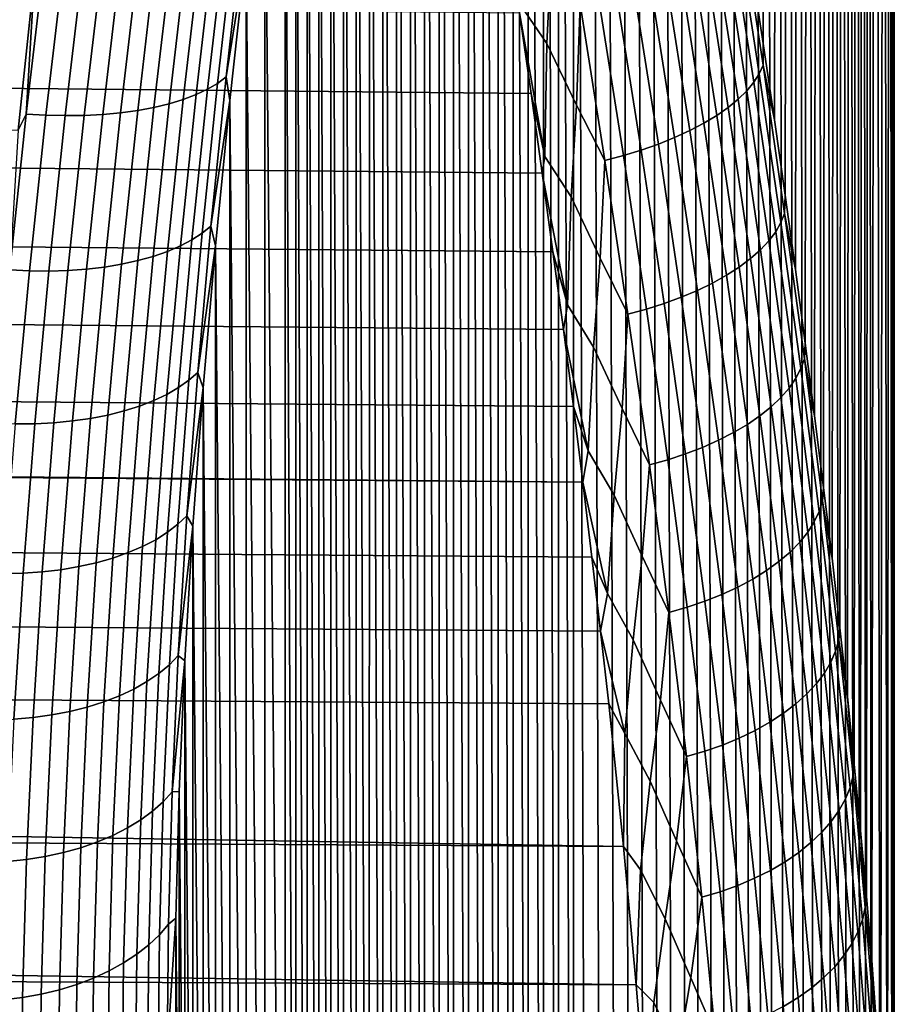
# Model space of a CAD drawing. Header units: metres. Extents: x -29 to 117, y -464 to 29.
# Tile 347 of 362: x 111.53 to 117.34, y -17.28 to -10.74. Entities that reach past the tile are written whole.
import ezdxf

# ---------------------------------------------------------------- set-up
doc = ezdxf.new("R2010")
doc.units = ezdxf.units.M
doc.layers.add('solid_24_501_056_XXX', color=7, linetype='CONTINUOUS')

msp = doc.modelspace()

# ---------------------------------------------------------------- linework, layer by layer
at = {"layer": 'solid_24_501_056_XXX'}
for points in [[(116.545013, 25.904514, 59.010094), (116.471123, -10.897935, 27.467455), (116.394142, -10.385883, 27.237329), (116.470787, 26.052877, 58.469959)], [(116.616501, 25.74515, 59.546814), (116.545349, -11.404195, 27.707458), (116.471123, -10.897935, 27.467455), (116.545013, 25.904514, 59.010094)], [(116.685097, 25.575098, 60.07959), (116.616844, -11.905189, 27.957712), (116.545349, -11.404195, 27.707458), (116.616501, 25.74515, 59.546814)], [(116.750648, 25.394711, 60.607811), (116.68544, -12.40044, 28.21781), (116.616844, -11.905189, 27.957712), (116.685097, 25.575098, 60.07959)], [(116.81308, 25.204071, 61.131302), (116.750999, -12.889412, 28.487303), (116.68544, -12.40044, 28.21781), (116.750648, 25.394711, 60.607811)], [(116.872398, 25.002924, 61.650486), (116.813431, -13.371937, 28.766075), (116.750999, -12.889412, 28.487303), (116.81308, 25.204071, 61.131302)], [(116.928474, 24.791595, 62.164917), (116.872742, -13.848396, 29.054457), (116.813431, -13.371937, 28.766075), (116.872398, 25.002924, 61.650486)], [(116.981209, 24.570444, 62.67411), (116.92881, -14.318404, 29.352039), (116.872742, -13.848396, 29.054457), (116.928474, 24.791595, 62.164917)], [(117.03054, 24.339531, 63.177971), (116.981537, -14.78154, 29.65839), (116.92881, -14.318404, 29.352039), (116.981209, 24.570444, 62.67411)], [(117.076477, 24.098631, 63.6768), (117.030869, -15.237718, 29.973429), (116.981537, -14.78154, 29.65839), (117.03054, 24.339531, 63.177971)], [(117.118927, 23.848057, 64.170212), (117.07679, -15.687203, 30.297432), (117.030869, -15.237718, 29.973429), (117.076477, 24.098631, 63.6768)], [(117.157822, 23.58814, 64.657799), (117.119225, -16.129665, 30.630022), (117.07679, -15.687203, 30.297432), (117.118927, 23.848057, 64.170212)], [(117.19313, 23.318905, 65.139511), (117.158104, -16.564754, 30.970795), (117.119225, -16.129665, 30.630022), (117.157822, 23.58814, 64.657799)], [(117.252899, 22.752247, 66.085648), (117.19339, -16.992434, 31.319723), (117.158104, -16.564754, 30.970795), (117.19313, 23.318905, 65.139511)], [(117.297928, 22.149733, 67.006821), (117.253113, -17.825834, 32.042328), (117.19339, -16.992434, 31.319723), (117.252899, 22.752247, 66.085648)], [(117.328072, 21.51153, 67.90284), (117.298088, -18.628376, 32.795883), (117.253113, -17.825834, 32.042328), (117.297928, 22.149733, 67.006821)], [(117.343185, 20.839128, 68.771965), (117.328171, -19.399897, 33.580185), (117.298088, -18.628376, 32.795883), (117.328072, 21.51153, 67.90284)], [(117.331696, -19.866076, 33.89069), (117.328171, -19.399897, 33.580185), (117.343185, 20.839128, 68.771965), (117.343224, -20.138956, 34.393456)], [(117.343185, 20.839128, 68.771965), (117.343224, 20.132689, 69.614014), (117.343185, -20.845396, 35.2355), (117.343224, -20.138956, 34.393456)], [(117.331696, 19.859781, 70.116806), (117.328171, 19.393629, 70.427284), (117.343185, -20.845396, 35.2355), (117.343224, 20.132689, 69.614014)], [(117.298088, 18.62211, 71.211594), (117.328079, -21.517797, 36.104626), (117.343185, -20.845396, 35.2355), (117.328171, 19.393629, 70.427284)], [(117.253113, 17.819569, 71.965149), (117.297928, -22.156002, 37.000645), (117.328079, -21.517797, 36.104626), (117.298088, 18.62211, 71.211594)], [(117.19339, 16.986168, 72.687752), (117.252899, -22.758516, 37.921818), (117.297928, -22.156002, 37.000645), (117.253113, 17.819569, 71.965149)], [(117.158104, 16.558491, 73.036682), (117.19313, -23.325176, 38.867954), (117.252899, -22.758516, 37.921818), (117.19339, 16.986168, 72.687752)], [(117.119225, 16.1234, 73.377457), (117.157829, -23.594414, 39.349667), (117.19313, -23.325176, 38.867954), (117.158104, 16.558491, 73.036682)], [(117.07679, 15.680939, 73.710045), (117.118935, -23.85433, 39.837254), (117.157829, -23.594414, 39.349667), (117.119225, 16.1234, 73.377457)], [(117.030869, 15.231454, 74.03405), (117.076485, -24.104904, 40.330666), (117.118935, -23.85433, 39.837254), (117.07679, 15.680939, 73.710045)], [(116.981537, 14.775276, 74.349091), (117.030548, -24.345804, 40.829494), (117.076485, -24.104904, 40.330666), (117.030869, 15.231454, 74.03405)], [(116.928818, 14.31214, 74.655441), (116.981209, -24.576719, 41.333351), (117.030548, -24.345804, 40.829494), (116.981537, 14.775276, 74.349091)], [(116.872742, 13.842134, 74.953026), (116.928474, -24.797871, 41.842545), (116.981209, -24.576719, 41.333351), (116.928818, 14.31214, 74.655441)], [(116.813431, 13.365674, 75.241402), (116.872398, -25.009199, 42.356976), (116.928474, -24.797871, 41.842545), (116.872742, 13.842134, 74.953026)], [(116.750999, 12.883149, 75.52018), (116.813087, -25.210348, 42.87616), (116.872398, -25.009199, 42.356976), (116.813431, 13.365674, 75.241402)], [(116.685448, 12.394178, 75.789673), (116.750656, -25.400988, 43.399651), (116.813087, -25.210348, 42.87616), (116.750999, 12.883149, 75.52018)], [(116.616844, 11.898927, 76.049767), (116.685104, -25.581377, 43.927872), (116.750656, -25.400988, 43.399651), (116.685448, 12.394178, 75.789673)], [(116.545349, 11.397933, 76.300026), (116.616501, -25.751429, 44.460648), (116.685104, -25.581377, 43.927872), (116.616844, 11.898927, 76.049767)], [(116.471123, 10.891673, 76.540031), (116.545013, -25.910793, 44.997372), (116.616501, -25.751429, 44.460648), (116.545349, 11.397933, 76.300026)], [(116.394142, 10.379622, 76.770149), (116.470795, -26.059158, 45.537502), (116.545013, -25.910793, 44.997372), (116.471123, 10.891673, 76.540031)], [(116.314522, 9.862039, 76.990242), (116.393822, -26.196789, 46.081623), (116.470795, -26.059158, 45.537502), (116.394142, 10.379622, 76.770149)], [(116.232468, 9.339601, 77.19986), (116.314209, -26.323587, 46.629452), (116.393822, -26.196789, 46.081623), (116.314522, 9.862039, 76.990242)], [(116.14817, 8.812869, 77.398605), (116.232155, -26.439226, 47.180244), (116.314209, -26.323587, 46.629452), (116.232468, 9.339601, 77.19986)], [(116.0616, 8.281164, 77.586868), (116.147873, -26.54343, 47.733383), (116.232155, -26.439226, 47.180244), (116.14817, 8.812869, 77.398605)], [(115.9729, 7.744859, 77.764481), (116.06131, -26.636444, 48.289604), (116.147873, -26.54343, 47.733383), (116.0616, 8.281164, 77.586868)], [(115.882339, 7.204763, 77.931038), (115.972626, -26.718178, 48.848511), (116.06131, -26.636444, 48.289604), (115.9729, 7.744859, 77.764481)], [(115.790131, 6.661513, 78.08622), (115.882065, -26.788372, 49.409229), (115.972626, -26.718178, 48.848511), (115.882339, 7.204763, 77.931038)], [(115.696228, 6.114265, 78.230354), (115.789871, -26.846817, 49.971085), (115.882065, -26.788372, 49.409229), (115.790131, 6.661513, 78.08622)], [(115.600838, 5.563527, 78.363304), (115.695984, -26.893698, 50.534966), (115.789871, -26.846817, 49.971085), (115.696228, 6.114265, 78.230354)], [(115.504234, 5.01025, 78.484756), (115.600594, -26.928959, 51.100342), (115.695984, -26.893698, 50.534966), (115.600838, 5.563527, 78.363304)], [(115.406685, 4.455134, 78.59446), (115.504005, -26.952457, 51.666225), (115.600594, -26.928959, 51.100342), (115.504234, 5.01025, 78.484756)], [(115.308128, 3.897206, 78.692673), (115.406464, -26.964067, 52.23188), (115.504005, -26.952457, 51.666225), (115.406685, 4.455134, 78.59446)], [(115.208794, 3.337078, 78.779305), (115.307922, -26.963881, 52.798309), (115.406464, -26.964067, 52.23188), (115.308128, 3.897206, 78.692673)], [(115.208794, 3.337078, 78.779305), (115.108986, 2.775781, 78.854164), (115.208595, -26.95191, 53.364899)], [(115.208794, 3.337078, 78.779305), (115.208595, -26.95191, 53.364899), (115.307922, -26.963881, 52.798309)], [(115.108986, 2.775781, 78.854164), (115.008987, 2.214012, 78.917091), (115.108803, -26.928143, 53.930595)], [(115.108986, 2.775781, 78.854164), (115.108803, -26.928143, 53.930595), (115.208595, -26.95191, 53.364899)], [(115.008987, 2.214012, 78.917091), (114.908722, 1.650719, 78.968246), (115.008812, -26.892551, 54.494686)], [(115.008987, 2.214012, 78.917091), (115.008812, -26.892551, 54.494686), (115.108803, -26.928143, 53.930595)], [(114.908722, 1.650719, 78.968246), (114.808456, 1.086612, 79.007622), (114.908569, -26.845102, 55.058231)], [(114.908722, 1.650719, 78.968246), (114.908569, -26.845102, 55.058231), (115.008812, -26.892551, 54.494686)], [(114.808456, 1.086612, 79.007622), (114.708488, 0.522768, 79.035164), (114.808304, -26.78591, 55.620537)], [(114.808456, 1.086612, 79.007622), (114.808304, -26.78591, 55.620537), (114.908569, -26.845102, 55.058231)], [(114.708488, 0.522768, 79.035164), (114.609093, -0.04015, 79.050827), (114.708351, -26.715113, 56.180531)], [(114.708488, 0.522768, 79.035164), (114.708351, -26.715113, 56.180531), (114.808304, -26.78591, 55.620537)], [(114.609093, -0.04015, 79.050827), (114.510216, -0.603203, 79.054634), (114.608971, -26.632782, 56.737553)], [(114.609093, -0.04015, 79.050827), (114.608971, -26.632782, 56.737553), (114.708351, -26.715113, 56.180531)], [(114.510216, -0.603203, 79.054634), (114.412109, -1.165647, 79.046677), (114.510109, -26.538754, 57.292656)], [(114.510216, -0.603203, 79.054634), (114.510109, -26.538754, 57.292656), (114.608971, -26.632782, 56.737553)], [(114.412109, -1.165647, 79.046677), (114.315071, -1.726443, 79.027054), (114.41201, -26.433247, 57.845123)], [(114.412109, -1.165647, 79.046677), (114.41201, -26.433247, 57.845123), (114.510109, -26.538754, 57.292656)], [(114.315071, -1.726443, 79.027054), (114.21933, -2.285019, 78.995811), (114.31498, -26.31654, 58.393944)], [(114.315071, -1.726443, 79.027054), (114.31498, -26.31654, 58.393944), (114.41201, -26.433247, 57.845123)], [(114.21933, -2.285019, 78.995811), (114.124863, -2.842374, 78.952843), (114.219246, -26.188776, 58.938568)], [(114.21933, -2.285019, 78.995811), (114.219246, -26.188776, 58.938568), (114.31498, -26.31654, 58.393944)], [(114.124863, -2.842374, 78.952843), (114.031906, -3.397768, 78.898346), (114.124786, -26.049675, 59.479961)], [(114.124863, -2.842374, 78.952843), (114.124786, -26.049675, 59.479961), (114.219246, -26.188776, 58.938568)], [(114.031906, -3.397768, 78.898346), (113.940712, -3.950241, 78.832558), (114.03183, -25.899561, 60.017426)], [(114.031906, -3.397768, 78.898346), (114.03183, -25.899561, 60.017426), (114.124786, -26.049675, 59.479961)], [(113.940712, -3.950241, 78.832558), (113.851479, -4.499325, 78.755569), (113.940643, -25.738831, 60.550056)], [(113.940712, -3.950241, 78.832558), (113.940643, -25.738831, 60.550056), (114.03183, -25.899561, 60.017426)], [(113.851479, -4.499325, 78.755569), (113.764221, -5.045886, 78.667191), (113.85141, -25.567663, 61.077415)], [(113.851479, -4.499325, 78.755569), (113.85141, -25.567663, 61.077415), (113.940643, -25.738831, 60.550056)], [(113.764221, -5.045886, 78.667191), (113.679115, -5.589279, 78.567688), (113.764153, -25.385708, 61.600311)], [(113.764221, -5.045886, 78.667191), (113.764153, -25.385708, 61.600311), (113.85141, -25.567663, 61.077415)], [(113.679115, -5.589279, 78.567688), (113.596367, -6.128709, 78.457413), (113.679054, -25.193359, 62.118168)], [(113.679115, -5.589279, 78.567688), (113.679054, -25.193359, 62.118168), (113.764153, -25.385708, 61.600311)], [(113.596367, -6.128709, 78.457413), (113.516136, -6.66386, 78.336472), (113.596313, -24.991076, 62.630245)], [(113.596367, -6.128709, 78.457413), (113.596313, -24.991076, 62.630245), (113.679054, -25.193359, 62.118168)], [(113.516136, -6.66386, 78.336472), (113.438454, -7.195427, 78.204613), (113.516083, -24.779037, 63.136261)], [(113.516136, -6.66386, 78.336472), (113.516083, -24.779037, 63.136261), (113.596313, -24.991076, 62.630245)], [(113.438454, -7.195427, 78.204613), (113.363457, -7.722842, 78.062172), (113.4384, -24.55687, 63.636852)], [(113.438454, -7.195427, 78.204613), (113.4384, -24.55687, 63.636852), (113.516083, -24.779037, 63.136261)], [(113.363457, -7.722842, 78.062172), (113.291313, -8.245444, 77.909523), (113.363403, -24.324999, 64.131523)], [(113.363457, -7.722842, 78.062172), (113.363403, -24.324999, 64.131523), (113.4384, -24.55687, 63.636852)], [(113.291313, -8.245444, 77.909523), (113.155952, -9.276139, 77.573669), (113.29126, -24.083914, 64.619675)], [(113.291313, -8.245444, 77.909523), (113.29126, -24.083914, 64.619675), (113.363403, -24.324999, 64.131523)], [(113.155952, -9.276139, 77.573669), (113.033043, -10.286979, 77.197838), (113.155907, -23.574171, 65.576378)], [(113.155952, -9.276139, 77.573669), (113.155907, -23.574171, 65.576378), (113.29126, -24.083914, 64.619675)], [(114.859589, -10.644542, 25.834723), (114.86377, -9.862837, 25.536705), (115.063774, -10.271667, 25.712744), (115.032997, -10.896973, 25.947054)], [(116.445381, -11.09848, 27.275272), (116.291718, -10.0926, 26.83078), (116.318092, -10.040515, 26.948053), (116.47039, -11.041985, 27.390791)], [(116.47039, -11.041985, 27.390791), (116.318092, -10.040515, 26.948053), (116.394142, -10.385883, 27.237329), (116.471123, -10.897935, 27.467455)], [(112.95755, -10.148673, 77.510674), (112.841743, -11.162012, 77.095856), (112.898499, -11.119633, 76.985657), (113.013252, -10.111133, 77.398209)], [(113.013252, -10.111133, 77.398209), (112.898499, -11.119633, 76.985657), (113.033043, -10.286979, 77.197838)], [(116.362572, -11.211699, 27.054277), (116.206314, -10.197502, 26.606689), (116.254364, -10.145062, 26.716703), (116.409348, -11.155196, 27.162817)], [(116.409348, -11.155196, 27.162817), (116.254364, -10.145062, 26.716703), (116.291718, -10.0926, 26.83078), (116.445381, -11.09848, 27.275272)], [(112.81646, -10.214585, 77.721062), (112.698677, -11.237253, 77.301735), (112.774971, -11.201319, 77.201485), (112.891785, -10.183245, 77.618568)], [(112.891785, -10.183245, 77.618568), (112.774971, -11.201319, 77.201485), (112.841743, -11.162012, 77.095856), (112.95755, -10.148673, 77.510674)], [(116.305405, -11.267557, 26.950485), (116.147934, -10.24952, 26.501581), (116.206314, -10.197502, 26.606689), (116.362572, -11.211699, 27.054277)], [(111.516243, -11.473203, 77.820412), (111.626335, -10.419543, 78.263245), (61.16312, -10.265095, 78.323982), (61.08823, -11.331775, 77.882782)], [(69.855392, -10.237377, 25.67272), (114.849747, -10.694057, 25.854811), (114.926888, -11.228903, 26.07992), (69.743683, -10.783626, 25.891609)], [(112.53923, -10.286962, 77.988602), (112.418846, -11.322224, 77.562782), (112.519936, -11.297937, 77.483078), (112.639511, -10.266643, 77.906792)], [(112.639511, -10.266643, 77.906792), (112.519936, -11.297937, 77.483078), (112.613449, -11.269542, 77.395836), (112.732155, -10.242455, 77.817383)], [(112.732155, -10.242455, 77.817383), (112.613449, -11.269542, 77.395836), (112.698677, -11.237253, 77.301735), (112.81646, -10.214585, 77.721062)], [(115.032997, -10.896973, 25.947054), (115.063774, -10.271667, 25.712744), (115.253944, -10.636631, 25.891706), (115.230209, -11.306259, 26.14407)], [(116.238281, -11.322346, 26.852228), (116.079681, -10.300718, 26.402178), (116.147934, -10.24952, 26.501581), (116.305405, -11.267557, 26.950485)], [(111.693489, -10.31184, 78.304611), (111.626335, -10.419543, 78.263245), (111.569618, -11.365849, 77.86718)], [(111.693489, -10.31184, 78.304611), (111.569618, -11.365849, 77.86718), (111.699783, -11.373623, 77.853455), (111.823425, -10.321173, 78.28965)], [(111.823425, -10.321173, 78.28965), (111.699783, -11.373623, 77.853455), (111.828522, -11.3767, 77.829376), (111.951828, -10.326212, 78.264175)], [(111.951828, -10.326212, 78.264175), (111.828522, -11.3767, 77.829376), (111.954956, -11.375069, 77.795128), (112.077843, -10.326929, 78.228386)], [(112.077843, -10.326929, 78.228386), (111.954956, -11.375069, 77.795128), (112.078133, -11.368739, 77.750977), (112.200508, -10.323318, 78.182541)], [(112.200508, -10.323318, 78.182541), (112.078133, -11.368739, 77.750977), (112.197098, -11.357759, 77.69725), (112.318893, -10.315408, 78.127007)], [(112.318893, -10.315408, 78.127007), (112.197098, -11.357759, 77.69725), (112.310966, -11.342215, 77.634354), (112.432083, -10.303258, 78.062195)], [(112.432083, -10.303258, 78.062195), (112.310966, -11.342215, 77.634354), (112.418846, -11.322224, 77.562782), (112.53923, -10.286962, 77.988602)], [(112.898499, -11.119633, 76.985657), (112.923309, -11.275854, 76.783661), (113.033043, -10.286979, 77.197838)], [(113.033043, -10.286979, 77.197838), (112.923309, -11.275854, 76.783661), (113.032997, -23.028511, 66.506584)], [(113.033043, -10.286979, 77.197838), (113.032997, -23.028511, 66.506584), (113.155907, -23.574171, 65.576378)], [(116.161713, -11.375646, 26.76026), (116.00206, -10.350707, 26.30924), (116.079681, -10.300718, 26.402178), (116.238281, -11.322346, 26.852228)], [(115.982658, -11.476171, 26.597937), (115.821159, -10.445542, 26.145536), (115.915665, -10.399105, 26.223475), (116.076286, -11.427052, 26.67528)], [(116.076286, -11.427052, 26.67528), (115.915665, -10.399105, 26.223475), (116.00206, -10.350707, 26.30924), (116.161713, -11.375646, 26.76026)], [(111.569618, -11.365849, 77.86718), (111.626335, -10.419543, 78.263245), (111.516243, -11.473203, 77.820412)], [(115.881538, -11.52263, 26.528818), (115.719269, -10.489666, 26.076019), (115.821159, -10.445542, 26.145536), (115.982658, -11.476171, 26.597937)], [(115.65995, -11.606168, 26.417305), (115.496475, -10.569644, 25.964304), (115.610764, -10.531138, 26.015455), (115.773689, -11.566072, 26.468454)], [(115.773689, -11.566072, 26.468454), (115.610764, -10.531138, 26.015455), (115.719269, -10.489666, 26.076019), (115.881538, -11.52263, 26.528818)], [(115.541176, -11.642611, 26.375759), (115.377266, -10.604888, 25.922958), (115.496475, -10.569644, 25.964304), (115.65995, -11.606168, 26.417305)], [(115.032997, -10.896973, 25.947054), (115.018967, -11.647786, 26.265766), (114.849747, -10.694057, 25.854811), (114.859589, -10.644542, 25.834723)], [(115.230209, -11.306259, 26.14407), (115.253944, -10.636631, 25.891706), (115.418159, -11.675151, 26.34411)], [(115.418159, -11.675151, 26.34411), (115.253944, -10.636631, 25.891706), (115.377266, -10.604888, 25.922958), (115.541176, -11.642611, 26.375759)], [(115.018967, -11.647786, 26.265766), (114.926888, -11.228903, 26.07992), (114.849747, -10.694057, 25.854811)], [(69.743683, -10.783626, 25.891609), (114.926888, -11.228903, 26.07992), (115.001358, -11.758097, 26.315548), (69.630592, -11.325466, 26.121948)], [(115.018967, -11.647786, 26.265766), (115.032997, -10.896973, 25.947054), (115.230209, -11.306259, 26.14407), (115.192825, -11.915433, 26.398539)], [(116.47039, -11.041985, 27.390791), (116.471123, -10.897935, 27.467455), (116.545349, -11.404195, 27.707458)], [(116.589203, -12.087489, 27.760098), (116.445381, -11.09848, 27.275272), (116.47039, -11.041985, 27.390791), (116.61293, -12.026635, 27.873655)], [(116.61293, -12.026635, 27.873655), (116.47039, -11.041985, 27.390791), (116.545349, -11.404195, 27.707458), (116.616844, -11.905189, 27.957712)], [(112.841743, -11.162012, 77.095856), (112.739494, -12.158378, 76.639313), (112.797173, -12.111187, 76.53157), (112.898499, -11.119633, 76.985657)], [(112.898499, -11.119633, 76.985657), (112.797173, -12.111187, 76.53157), (112.923309, -11.275854, 76.783661)], [(116.554413, -12.148402, 27.64946), (116.409348, -11.155196, 27.162817), (116.445381, -11.09848, 27.275272), (116.589203, -12.087489, 27.760098)], [(112.774971, -11.201319, 77.201485), (112.671822, -12.202395, 76.742485), (112.739494, -12.158378, 76.639313), (112.841743, -11.162012, 77.095856)], [(116.508827, -12.208911, 27.542585), (116.362572, -11.211699, 27.054277), (116.409348, -11.155196, 27.162817), (116.554413, -12.148402, 27.64946)], [(112.613449, -11.269542, 77.395836), (112.508621, -12.279596, 76.932014), (112.594673, -12.242905, 76.840302), (112.698677, -11.237253, 77.301735)], [(112.698677, -11.237253, 77.301735), (112.594673, -12.242905, 76.840302), (112.671822, -12.202395, 76.742485), (112.774971, -11.201319, 77.201485)], [(115.018967, -11.647786, 26.265766), (115.001358, -11.758097, 26.315548), (114.926888, -11.228903, 26.07992)], [(116.452797, -12.268555, 27.44029), (116.305405, -11.267557, 26.950485), (116.362572, -11.211699, 27.054277), (116.508827, -12.208911, 27.542585)], [(112.310966, -11.342215, 77.634354), (112.203995, -12.364125, 77.163803), (112.312538, -12.340439, 77.094383), (112.418846, -11.322224, 77.562782)], [(112.418846, -11.322224, 77.562782), (112.312538, -12.340439, 77.094383), (112.414337, -12.312191, 77.016922), (112.519936, -11.297937, 77.483078)], [(112.519936, -11.297937, 77.483078), (112.414337, -12.312191, 77.016922), (112.508621, -12.279596, 76.932014), (112.613449, -11.269542, 77.395836)], [(112.797173, -12.111187, 76.53157), (112.82724, -12.242575, 76.331749), (112.923309, -11.275854, 76.783661)], [(112.923309, -11.275854, 76.783661), (112.82724, -12.242575, 76.331749), (112.923271, -22.448889, 67.408516)], [(112.923309, -11.275854, 76.783661), (112.923271, -22.448889, 67.408516), (113.032997, -23.028511, 66.506584)], [(115.192825, -11.915433, 26.398539), (115.230209, -11.306259, 26.14407), (115.418159, -11.675151, 26.34411), (115.386726, -12.324319, 26.616812)], [(116.311165, -12.383435, 27.252518), (116.161713, -11.375646, 26.76026), (116.238281, -11.322346, 26.852228), (116.386734, -12.326878, 27.343355)], [(116.386734, -12.326878, 27.343355), (116.238281, -11.322346, 26.852228), (116.305405, -11.267557, 26.950485), (116.452797, -12.268555, 27.44029)], [(69.630592, -11.325466, 26.121948), (115.001358, -11.758097, 26.315548), (115.073029, -12.281408, 26.561523), (69.516281, -11.862632, 26.363642)], [(111.569618, -11.365849, 77.86718), (111.516243, -11.473203, 77.820412), (111.460205, -12.402915, 77.386589)], [(111.569618, -11.365849, 77.86718), (111.460205, -12.402915, 77.386589), (111.590591, -12.409101, 77.374123), (111.699783, -11.373623, 77.853455)], [(111.699783, -11.373623, 77.853455), (111.590591, -12.409101, 77.374123), (111.71962, -12.410193, 77.351494), (111.828522, -11.3767, 77.829376)], [(111.828522, -11.3767, 77.829376), (111.71962, -12.410193, 77.351494), (111.846428, -12.406192, 77.318855), (111.954956, -11.375069, 77.795128)], [(111.954956, -11.375069, 77.795128), (111.846428, -12.406192, 77.318855), (111.970047, -12.397128, 77.276474), (112.078133, -11.368739, 77.750977)], [(112.078133, -11.368739, 77.750977), (111.970047, -12.397128, 77.276474), (112.089546, -12.38307, 77.224655), (112.197098, -11.357759, 77.69725)], [(112.197098, -11.357759, 77.69725), (112.089546, -12.38307, 77.224655), (112.203995, -12.364125, 77.163803), (112.310966, -11.342215, 77.634354)], [(116.226646, -12.437796, 27.168472), (116.076286, -11.427052, 26.67528), (116.161713, -11.375646, 26.76026), (116.311165, -12.383435, 27.252518)], [(116.133835, -12.489544, 27.09186), (115.982658, -11.476171, 26.597937), (116.076286, -11.427052, 26.67528), (116.226646, -12.437796, 27.168472)], [(116.03344, -12.538286, 27.023264), (115.881538, -11.52263, 26.528818), (115.982658, -11.476171, 26.597937), (116.133835, -12.489544, 27.09186)], [(115.812988, -12.625292, 26.912149), (115.65995, -11.606168, 26.417305), (115.773689, -11.566072, 26.468454), (115.926216, -12.583652, 26.963207)], [(115.926216, -12.583652, 26.963207), (115.773689, -11.566072, 26.468454), (115.881538, -11.52263, 26.528818), (116.03344, -12.538286, 27.023264)], [(115.192825, -11.915433, 26.398539), (115.168671, -12.634818, 26.736002), (115.001358, -11.758097, 26.315548), (115.018967, -11.647786, 26.265766)], [(115.571892, -12.69619, 26.83849), (115.418159, -11.675151, 26.34411), (115.541176, -11.642611, 26.375759), (115.694618, -12.66289, 26.87048)], [(115.694618, -12.66289, 26.87048), (115.541176, -11.642611, 26.375759), (115.65995, -11.606168, 26.417305), (115.812988, -12.625292, 26.912149)], [(115.386726, -12.324319, 26.616812), (115.418159, -11.675151, 26.34411), (115.571892, -12.69619, 26.83849)], [(115.168671, -12.634818, 26.736002), (115.073029, -12.281408, 26.561523), (115.001358, -11.758097, 26.315548)], [(69.516281, -11.862632, 26.363642), (115.073029, -12.281408, 26.561523), (115.142174, -12.798667, 26.817698), (69.400894, -12.394861, 26.616589)], [(116.61293, -12.026635, 27.873655), (116.616844, -11.905189, 27.957712), (116.68544, -12.40044, 28.21781)], [(115.168671, -12.634818, 26.736002), (115.192825, -11.915433, 26.398539), (115.386726, -12.324319, 26.616812), (115.342339, -12.916626, 26.890553)], [(116.72229, -13.057996, 28.284586), (116.589203, -12.087489, 27.760098), (116.61293, -12.026635, 27.873655), (116.744827, -12.992847, 28.395983)], [(116.744827, -12.992847, 28.395983), (116.61293, -12.026635, 27.873655), (116.68544, -12.40044, 28.21781), (116.750999, -12.889412, 28.487303)], [(116.68866, -13.123045, 28.175964), (116.554413, -12.148402, 27.64946), (116.589203, -12.087489, 27.760098), (116.72229, -13.057996, 28.284586)], [(112.671822, -12.202395, 76.742485), (112.583107, -13.184641, 76.242264), (112.65155, -13.135948, 76.141731), (112.739494, -12.158378, 76.639313)], [(112.739494, -12.158378, 76.639313), (112.65155, -13.135948, 76.141731), (112.71003, -13.083986, 76.036652), (112.797173, -12.111187, 76.53157)], [(112.797173, -12.111187, 76.53157), (112.71003, -13.083986, 76.036652), (112.82724, -12.242575, 76.331749)], [(116.64418, -13.187499, 28.070944), (116.508827, -12.208911, 27.542585), (116.554413, -12.148402, 27.64946), (116.68866, -13.123045, 28.175964)], [(112.594673, -12.242905, 76.840302), (112.505211, -13.229694, 76.337463), (112.583107, -13.184641, 76.242264), (112.671822, -12.202395, 76.742485)], [(116.589195, -13.250865, 27.970329), (116.452797, -12.268555, 27.44029), (116.508827, -12.208911, 27.542585), (116.64418, -13.187499, 28.070944)], [(112.414337, -12.312191, 77.016922), (112.323509, -13.307537, 76.509048), (112.418457, -13.270764, 76.42662), (112.508621, -12.279596, 76.932014)], [(112.508621, -12.279596, 76.932014), (112.418457, -13.270764, 76.42662), (112.505211, -13.229694, 76.337463), (112.594673, -12.242905, 76.840302)], [(112.71003, -13.083986, 76.036652), (112.745255, -13.186096, 75.843338), (112.82724, -12.242575, 76.331749)], [(112.82724, -12.242575, 76.331749), (112.745255, -13.186096, 75.843338), (112.827202, -21.83596, 68.282066)], [(112.82724, -12.242575, 76.331749), (112.827202, -21.83596, 68.282066), (112.923271, -22.448889, 67.408516)], [(115.168671, -12.634818, 26.736002), (115.142174, -12.798667, 26.817698), (115.073029, -12.281408, 26.561523)], [(116.524132, -13.31266, 27.874886), (116.386734, -12.326878, 27.343355), (116.452797, -12.268555, 27.44029), (116.589195, -13.250865, 27.970329)], [(112.089546, -12.38307, 77.224655), (111.997017, -13.389446, 76.709953), (112.111984, -13.367105, 76.651253), (112.203995, -12.364125, 77.163803)], [(112.203995, -12.364125, 77.163803), (112.111984, -13.367105, 76.651253), (112.221092, -13.339732, 76.584114), (112.312538, -12.340439, 77.094383)], [(112.312538, -12.340439, 77.094383), (112.221092, -13.339732, 76.584114), (112.323509, -13.307537, 76.509048), (112.414337, -12.312191, 77.016922)], [(115.342339, -12.916626, 26.890553), (115.386726, -12.324319, 26.616812), (115.571892, -12.69619, 26.83849), (115.532394, -13.324215, 27.130331)], [(116.449478, -13.372415, 27.785343), (116.311165, -12.383435, 27.252518), (116.386734, -12.326878, 27.343355), (116.524132, -13.31266, 27.874886)], [(69.400894, -12.394861, 26.616589), (115.142174, -12.798667, 26.817698), (115.208542, -13.309707, 27.083918), (69.284378, -12.921924, 26.880697)], [(111.460205, -12.402915, 77.386589), (111.366081, -13.421111, 76.863571), (111.496651, -13.425685, 76.852394), (111.590591, -12.409101, 77.374123)], [(111.590591, -12.409101, 77.374123), (111.496651, -13.425685, 76.852394), (111.625931, -13.424773, 76.831253), (111.71962, -12.410193, 77.351494)], [(111.71962, -12.410193, 77.351494), (111.625931, -13.424773, 76.831253), (111.753059, -13.41839, 76.800293), (111.846428, -12.406192, 77.318855)], [(111.846428, -12.406192, 77.318855), (111.753059, -13.41839, 76.800293), (111.877075, -13.406585, 76.759758), (111.970047, -12.397128, 77.276474)], [(111.970047, -12.397128, 77.276474), (111.877075, -13.406585, 76.759758), (111.997017, -13.389446, 76.709953), (112.089546, -12.38307, 77.224655)], [(116.365807, -13.42967, 27.702381), (116.226646, -12.437796, 27.168472), (116.311165, -12.383435, 27.252518), (116.449478, -13.372415, 27.785343)], [(116.174034, -13.534965, 27.558683), (116.03344, -12.538286, 27.023264), (116.133835, -12.489544, 27.09186), (116.273758, -13.483992, 27.626637)], [(116.273758, -13.483992, 27.626637), (116.133835, -12.489544, 27.09186), (116.226646, -12.437796, 27.168472), (116.365807, -13.42967, 27.702381)], [(116.067383, -13.582199, 27.499043), (115.926216, -12.583652, 26.963207), (116.03344, -12.538286, 27.023264), (116.174034, -13.534965, 27.558683)], [(115.836639, -13.664047, 27.406448), (115.694618, -12.66289, 26.87048), (115.812988, -12.625292, 26.912149), (115.954636, -13.625337, 27.448168)], [(115.954636, -13.625337, 27.448168), (115.812988, -12.625292, 26.912149), (115.926216, -12.583652, 26.963207), (116.067383, -13.582199, 27.499043)], [(115.342339, -12.916626, 26.890553), (115.307831, -13.604127, 27.244835), (115.142174, -12.798667, 26.817698), (115.168671, -12.634818, 26.736002)], [(115.532394, -13.324215, 27.130331), (115.571892, -12.69619, 26.83849), (115.714188, -13.698065, 27.374174)], [(115.714188, -13.698065, 27.374174), (115.571892, -12.69619, 26.83849), (115.694618, -12.66289, 26.87048), (115.836639, -13.664047, 27.406448)], [(115.307831, -13.604127, 27.244835), (115.208542, -13.309707, 27.083918), (115.142174, -12.798667, 26.817698)], [(116.744827, -12.992847, 28.395983), (116.750999, -12.889412, 28.487303), (116.813431, -13.371937, 28.766075)], [(69.284378, -12.921924, 26.880697), (115.208542, -13.309707, 27.083918), (115.271881, -13.814365, 27.360033), (69.179832, -13.38585, 27.124725)], [(115.307831, -13.604127, 27.244835), (115.342339, -12.916626, 26.890553), (115.532394, -13.324215, 27.130331), (115.480629, -13.898951, 27.422468)], [(116.843765, -14.008374, 28.848061), (116.72229, -13.057996, 28.284586), (116.744827, -12.992847, 28.395983), (116.865211, -13.938999, 28.957096)], [(116.865211, -13.938999, 28.957096), (116.744827, -12.992847, 28.395983), (116.813431, -13.371937, 28.766075), (116.872742, -13.848396, 29.054457)], [(112.65155, -13.135948, 76.141731), (112.578606, -14.092892, 75.603889), (112.637749, -14.036212, 75.501656), (112.71003, -13.083986, 76.036652)], [(112.71003, -13.083986, 76.036652), (112.637749, -14.036212, 75.501656), (112.745255, -13.186096, 75.843338)], [(116.811188, -14.07749, 28.74165), (116.68866, -13.123045, 28.175964), (116.72229, -13.057996, 28.284586), (116.843765, -14.008374, 28.848061)], [(112.583107, -13.184641, 76.242264), (112.509521, -14.146212, 75.701584), (112.578606, -14.092892, 75.603889), (112.65155, -13.135948, 76.141731)], [(116.767731, -14.145818, 28.638676), (116.64418, -13.187499, 28.070944), (116.68866, -13.123045, 28.175964), (116.811188, -14.07749, 28.74165)], [(112.505211, -13.229694, 76.337463), (112.431007, -14.195766, 75.794006), (112.509521, -14.146212, 75.701584), (112.583107, -13.184641, 76.242264)], [(112.637749, -14.036212, 75.501656), (112.677742, -14.105848, 75.319153), (112.745255, -13.186096, 75.843338)], [(112.745255, -13.186096, 75.843338), (112.677742, -14.105848, 75.319153), (112.745232, -21.191124, 69.126419)], [(112.745255, -13.186096, 75.843338), (112.745232, -21.191124, 69.126419), (112.827202, -21.83596, 68.282066)], [(116.713715, -14.212837, 28.539923), (116.589195, -13.250865, 27.970329), (116.64418, -13.187499, 28.070944), (116.767731, -14.145818, 28.638676)], [(112.323509, -13.307537, 76.509048), (112.248161, -14.282096, 75.960236), (112.343666, -14.241177, 75.88044), (112.418457, -13.270764, 76.42662)], [(112.418457, -13.270764, 76.42662), (112.343666, -14.241177, 75.88044), (112.431007, -14.195766, 75.794006), (112.505211, -13.229694, 76.337463)], [(116.649559, -14.278038, 28.446144), (116.524132, -13.31266, 27.874886), (116.589195, -13.250865, 27.970329), (116.713715, -14.212837, 28.539923)], [(112.111984, -13.367105, 76.651253), (112.035652, -14.349252, 76.097504), (112.145233, -14.318213, 76.032768), (112.221092, -13.339732, 76.584114)], [(112.221092, -13.339732, 76.584114), (112.145233, -14.318213, 76.032768), (112.248161, -14.282096, 75.960236), (112.323509, -13.307537, 76.509048)], [(115.307831, -13.604127, 27.244835), (115.271881, -13.814365, 27.360033), (115.208542, -13.309707, 27.083918)], [(115.480629, -13.898951, 27.422468), (115.532394, -13.324215, 27.130331), (115.714188, -13.698065, 27.374174), (115.666283, -14.30431, 27.683979)], [(116.575745, -14.340921, 28.358055), (116.449478, -13.372415, 27.785343), (116.524132, -13.31266, 27.874886), (116.649559, -14.278038, 28.446144)], [(69.166687, -13.443591, 27.155872), (69.179832, -13.38585, 27.124725), (115.271881, -13.814365, 27.360033)], [(111.625931, -13.424773, 76.831253), (111.548203, -14.418509, 76.26947), (111.675606, -14.409738, 76.24025), (111.753059, -13.41839, 76.800293)], [(111.753059, -13.41839, 76.800293), (111.675606, -14.409738, 76.24025), (111.799942, -14.39519, 76.201645), (111.877075, -13.406585, 76.759758)], [(111.877075, -13.406585, 76.759758), (111.799942, -14.39519, 76.201645), (111.920258, -14.374976, 76.153938), (111.997017, -13.389446, 76.709953)], [(111.997017, -13.389446, 76.709953), (111.920258, -14.374976, 76.153938), (112.035652, -14.349252, 76.097504), (112.111984, -13.367105, 76.651253)], [(116.492851, -14.401009, 28.276329), (116.365807, -13.42967, 27.702381), (116.449478, -13.372415, 27.785343), (116.575745, -14.340921, 28.358055)], [(69.166687, -13.443591, 27.155872), (115.271881, -13.814365, 27.360033), (115.332092, -14.312449, 27.645866), (69.047974, -13.9596, 27.441992)], [(111.496651, -13.425685, 76.852394), (111.418709, -14.421439, 76.289085), (111.548203, -14.418509, 76.26947), (111.625931, -13.424773, 76.831253)], [(116.302383, -14.510985, 28.134401), (116.174034, -13.534965, 27.558683), (116.273758, -13.483992, 27.626637), (116.401497, -14.457841, 28.201588)], [(116.401497, -14.457841, 28.201588), (116.273758, -13.483992, 27.626637), (116.365807, -13.42967, 27.702381), (116.492851, -14.401009, 28.276329)], [(116.196274, -14.560036, 28.075283), (116.067383, -13.582199, 27.499043), (116.174034, -13.534965, 27.558683), (116.302383, -14.510985, 28.134401)], [(115.480629, -13.898951, 27.422468), (115.4356, -14.554197, 27.791672), (115.271881, -13.814365, 27.360033), (115.307831, -13.604127, 27.244835)], [(116.083961, -14.604619, 28.024685), (115.954636, -13.625337, 27.448168), (116.067383, -13.582199, 27.499043), (116.196274, -14.560036, 28.075283)], [(115.844109, -14.679088, 27.950493), (115.714188, -13.698065, 27.374174), (115.836639, -13.664047, 27.406448), (115.966316, -14.644394, 27.98299)], [(115.966316, -14.644394, 27.98299), (115.836639, -13.664047, 27.406448), (115.954636, -13.625337, 27.448168), (116.083961, -14.604619, 28.024685)], [(115.666283, -14.30431, 27.683979), (115.714188, -13.698065, 27.374174), (115.844109, -14.679088, 27.950493)], [(115.4356, -14.554197, 27.791672), (115.332092, -14.312449, 27.645866), (115.271881, -13.814365, 27.360033)], [(116.865211, -13.938999, 28.957096), (116.872742, -13.848396, 29.054457), (116.92881, -14.318404, 29.352039)], [(115.4356, -14.554197, 27.791672), (115.480629, -13.898951, 27.422468), (115.666283, -14.30431, 27.683979), (115.606796, -14.860799, 27.993635)], [(116.952866, -14.936998, 29.449703), (116.843765, -14.008374, 28.848061), (116.865211, -13.938999, 28.957096), (116.973328, -14.863476, 29.556179)], [(116.973328, -14.863476, 29.556179), (116.865211, -13.938999, 28.957096), (116.92881, -14.318404, 29.352039), (116.981537, -14.78154, 29.65839)], [(69.047974, -13.9596, 27.441992), (115.332092, -14.312449, 27.645866), (115.389374, -14.803751, 27.941235), (68.928398, -14.469694, 27.738928)], [(112.578606, -14.092892, 75.603889), (112.521271, -15.0274, 75.026619), (112.580933, -14.966069, 74.927414), (112.637749, -14.036212, 75.501656)], [(112.637749, -14.036212, 75.501656), (112.580933, -14.966069, 74.927414), (112.677742, -14.105848, 75.319153)], [(116.921234, -15.010101, 29.345697), (116.811188, -14.07749, 28.74165), (116.843765, -14.008374, 28.848061), (116.952866, -14.936998, 29.449703)], [(112.509521, -14.146212, 75.701584), (112.451675, -15.085286, 75.121315), (112.521271, -15.0274, 75.026619), (112.578606, -14.092892, 75.603889)], [(112.580933, -14.966069, 74.927414), (112.624977, -15.001019, 74.760109), (112.677742, -14.105848, 75.319153)], [(112.677742, -14.105848, 75.319153), (112.624977, -15.001019, 74.760109), (112.677719, -20.515202, 69.941132)], [(112.677742, -14.105848, 75.319153), (112.677719, -20.515202, 69.941132), (112.745232, -21.191124, 69.126419)], [(116.878693, -15.082226, 29.244953), (116.767731, -14.145818, 28.638676), (116.811188, -14.07749, 28.74165), (116.921234, -15.010101, 29.345697)], [(112.343666, -14.241177, 75.88044), (112.284874, -15.188986, 75.294334), (112.372673, -15.139285, 75.210777), (112.431007, -14.195766, 75.794006)], [(112.431007, -14.195766, 75.794006), (112.372673, -15.139285, 75.210777), (112.451675, -15.085286, 75.121315), (112.509521, -14.146212, 75.701584)], [(116.825546, -15.152822, 29.148241), (116.713715, -14.212837, 28.539923), (116.767731, -14.145818, 28.638676), (116.878693, -15.082226, 29.244953)], [(112.248161, -14.282096, 75.960236), (112.188934, -15.234009, 75.371346), (112.284874, -15.188986, 75.294334), (112.343666, -14.241177, 75.88044)], [(116.762207, -15.221352, 29.056299), (116.649559, -14.278038, 28.446144), (116.713715, -14.212837, 28.539923), (116.825546, -15.152822, 29.148241)], [(112.035652, -14.349252, 76.097504), (111.975647, -15.308687, 75.503426), (112.085594, -15.274012, 75.441223), (112.145233, -14.318213, 76.032768)], [(112.145233, -14.318213, 76.032768), (112.085594, -15.274012, 75.441223), (112.188934, -15.234009, 75.371346), (112.248161, -14.282096, 75.960236)], [(115.4356, -14.554197, 27.791672), (115.389374, -14.803751, 27.941235), (115.332092, -14.312449, 27.645866)], [(115.606796, -14.860799, 27.993635), (115.666283, -14.30431, 27.683979), (115.844109, -14.679088, 27.950493), (115.787537, -15.262962, 28.277044)], [(116.689163, -15.287292, 28.969826), (116.575745, -14.340921, 28.358055), (116.649559, -14.278038, 28.446144), (116.762207, -15.221352, 29.056299)], [(111.675606, -14.409738, 76.24025), (111.614716, -15.378327, 75.63961), (111.739304, -15.361045, 75.603004), (111.799942, -14.39519, 76.201645)], [(111.799942, -14.39519, 76.201645), (111.739304, -15.361045, 75.603004), (111.859917, -15.337772, 75.557495), (111.920258, -14.374976, 76.153938)], [(111.920258, -14.374976, 76.153938), (111.859917, -15.337772, 75.557495), (111.975647, -15.308687, 75.503426), (112.035652, -14.349252, 76.097504)], [(116.606964, -15.35014, 28.889482), (116.492851, -14.401009, 28.276329), (116.575745, -14.340921, 28.358055), (116.689163, -15.287292, 28.969826)], [(111.418709, -14.421439, 76.289085), (111.357445, -15.394442, 75.685074), (111.487099, -15.389488, 75.667038), (111.548203, -14.418509, 76.26947)], [(111.548203, -14.418509, 76.26947), (111.487099, -15.389488, 75.667038), (111.614716, -15.378327, 75.63961), (111.675606, -14.409738, 76.24025)], [(116.417686, -15.464668, 28.749586), (116.302383, -14.510985, 28.134401), (116.401497, -14.457841, 28.201588), (116.516243, -15.409416, 28.815882)], [(116.516243, -15.409416, 28.815882), (116.401497, -14.457841, 28.201588), (116.492851, -14.401009, 28.276329), (116.606964, -15.35014, 28.889482)], [(68.928398, -14.469694, 27.738928), (115.389374, -14.803751, 27.941235), (115.443558, -15.288179, 28.246008), (68.807899, -14.973653, 28.04657)], [(116.312042, -15.515475, 28.691099), (116.196274, -14.560036, 28.075283), (116.302383, -14.510985, 28.134401), (116.417686, -15.464668, 28.749586)], [(115.606796, -14.860799, 27.993635), (115.551201, -15.483507, 28.375807), (115.389374, -14.803751, 27.941235), (115.4356, -14.554197, 27.791672)], [(116.200134, -15.561449, 28.640867), (116.083961, -14.604619, 28.024685), (116.196274, -14.560036, 28.075283), (116.312042, -15.515475, 28.691099)], [(115.960815, -15.637567, 28.566612), (115.844109, -14.679088, 27.950493), (115.966316, -14.644394, 27.98299), (116.082794, -15.602241, 28.599276)], [(116.082794, -15.602241, 28.599276), (115.966316, -14.644394, 27.98299), (116.083961, -14.604619, 28.024685), (116.200134, -15.561449, 28.640867)], [(115.787537, -15.262962, 28.277044), (115.844109, -14.679088, 27.950493), (115.960815, -15.637567, 28.566612)], [(116.973328, -14.863476, 29.556179), (116.981537, -14.78154, 29.65839), (117.030869, -15.237718, 29.973429)], [(115.551201, -15.483507, 28.375807), (115.443558, -15.288179, 28.246008), (115.389374, -14.803751, 27.941235)], [(115.551201, -15.483507, 28.375807), (115.606796, -14.860799, 27.993635), (115.787537, -15.262962, 28.277044), (115.720078, -15.800559, 28.603233)], [(117.048927, -15.842247, 30.088552), (116.952866, -14.936998, 29.449703), (116.973328, -14.863476, 29.556179), (117.06852, -15.764664, 30.192274)], [(117.06852, -15.764664, 30.192274), (116.973328, -14.863476, 29.556179), (117.030869, -15.237718, 29.973429)], [(68.807899, -14.973653, 28.04657), (115.443558, -15.288179, 28.246008), (115.541985, -16.235966, 28.883238), (68.686432, -15.471258, 28.364798)], [(112.521271, -15.0274, 75.026619), (112.479965, -15.937721, 74.410919), (112.540009, -15.871819, 74.314934), (112.580933, -14.966069, 74.927414)], [(112.580933, -14.966069, 74.927414), (112.540009, -15.871819, 74.314934), (112.624977, -15.001019, 74.760109)], [(117.018143, -15.91925, 29.987139), (116.921234, -15.010101, 29.345697), (116.952866, -14.936998, 29.449703), (117.048927, -15.842247, 30.088552)], [(112.451675, -15.085286, 75.121315), (112.410004, -16.000097, 74.502441), (112.479965, -15.937721, 74.410919), (112.521271, -15.0274, 75.026619)], [(112.540009, -15.871819, 74.314934), (112.587189, -15.870379, 74.167496), (112.624977, -15.001019, 74.760109)], [(112.624977, -15.001019, 74.760109), (112.587189, -15.870379, 74.167496), (112.624969, -19.809259, 70.725555)], [(112.624977, -15.001019, 74.760109), (112.624969, -19.809259, 70.725555), (112.677719, -20.515202, 69.941132)], [(116.976402, -15.995083, 29.888811), (116.878693, -15.082226, 29.244953), (116.921234, -15.010101, 29.345697), (117.018143, -15.91925, 29.987139)], [(112.372673, -15.139285, 75.210777), (112.330658, -16.058472, 74.588799), (112.410004, -16.000097, 74.502441), (112.451675, -15.085286, 75.121315)], [(116.924026, -16.06917, 29.794315), (116.825546, -15.152822, 29.148241), (116.878693, -15.082226, 29.244953), (116.976402, -15.995083, 29.888811)], [(112.284874, -15.188986, 75.294334), (112.242516, -16.1124, 74.669327), (112.330658, -16.058472, 74.588799), (112.372673, -15.139285, 75.210777)], [(116.861412, -16.140945, 29.704376), (116.762207, -15.221352, 29.056299), (116.825546, -15.152822, 29.148241), (116.924026, -16.06917, 29.794315)], [(112.085594, -15.274012, 75.441223), (112.042633, -16.205309, 74.810501), (112.146263, -16.16147, 74.743416), (112.188934, -15.234009, 75.371346)], [(112.188934, -15.234009, 75.371346), (112.146263, -16.16147, 74.743416), (112.242516, -16.1124, 74.669327), (112.284874, -15.188986, 75.294334)], [(116.78904, -16.209862, 29.619675), (116.689163, -15.287292, 28.969826), (116.762207, -15.221352, 29.056299), (116.861412, -16.140945, 29.704376)], [(117.06852, -15.764664, 30.192274), (117.030869, -15.237718, 29.973429), (117.07679, -15.687203, 30.297432)], [(111.859917, -15.337772, 75.557495), (111.816444, -16.275993, 74.921669), (111.932411, -16.24358, 74.870071), (111.975647, -15.308687, 75.503426)], [(111.975647, -15.308687, 75.503426), (111.932411, -16.24358, 74.870071), (112.042633, -16.205309, 74.810501), (112.085594, -15.274012, 75.441223)], [(115.551201, -15.483507, 28.375807), (115.541985, -16.235966, 28.883238), (115.443558, -15.288179, 28.246008)], [(115.720078, -15.800559, 28.603233), (115.787537, -15.262962, 28.277044), (115.960815, -15.637567, 28.566612), (115.895416, -16.198526, 28.908602)], [(116.707458, -16.275393, 29.540861), (116.606964, -15.35014, 28.889482), (116.689163, -15.287292, 28.969826), (116.78904, -16.209862, 29.619675)], [(111.487099, -15.389488, 75.667038), (111.443077, -16.335844, 75.025017), (111.570839, -16.322302, 74.999435), (111.614716, -15.378327, 75.63961)], [(111.614716, -15.378327, 75.63961), (111.570839, -16.322302, 74.999435), (111.69561, -16.302299, 74.964897), (111.739304, -15.361045, 75.603004)], [(111.739304, -15.361045, 75.603004), (111.69561, -16.302299, 74.964897), (111.816444, -16.275993, 74.921669), (111.859917, -15.337772, 75.557495)], [(116.617287, -16.337038, 29.468536), (116.516243, -15.409416, 28.815882), (116.606964, -15.35014, 28.889482), (116.707458, -16.275393, 29.540861)], [(116.519218, -16.394329, 29.40325), (116.417686, -15.464668, 28.749586), (116.516243, -15.409416, 28.815882), (116.617287, -16.337038, 29.468536)], [(68.564156, -15.962255, 28.693464), (68.686432, -15.471258, 28.364798), (115.541985, -16.235966, 28.883238)], [(115.720078, -15.800559, 28.603233), (115.653984, -16.390532, 28.996368), (115.541985, -16.235966, 28.883238), (115.551201, -15.483507, 28.375807)], [(116.414009, -16.446829, 29.345499), (116.312042, -15.515475, 28.691099), (116.417686, -15.464668, 28.749586), (116.519218, -16.394329, 29.40325)], [(116.185387, -16.535889, 29.254314), (116.082794, -15.602241, 28.599276), (116.200134, -15.561449, 28.640867), (116.302444, -16.494135, 29.295729)], [(116.302444, -16.494135, 29.295729), (116.200134, -15.561449, 28.640867), (116.312042, -15.515475, 28.691099), (116.414009, -16.446829, 29.345499)], [(115.895416, -16.198526, 28.908602), (115.960815, -15.637567, 28.566612), (116.063606, -16.571802, 29.221546)], [(116.063606, -16.571802, 29.221546), (115.960815, -15.637567, 28.566612), (116.082794, -15.602241, 28.599276), (116.185387, -16.535889, 29.254314)], [(117.06852, -15.764664, 30.192274), (117.07679, -15.687203, 30.297432), (117.119225, -16.129665, 30.630022)], [(117.131302, -16.722496, 30.763639), (117.048927, -15.842247, 30.088552), (117.06852, -15.764664, 30.192274), (117.150146, -16.640951, 30.86442)], [(117.150146, -16.640951, 30.86442), (117.06852, -15.764664, 30.192274), (117.119225, -16.129665, 30.630022)], [(115.653984, -16.390532, 28.996368), (115.720078, -15.800559, 28.603233), (115.895416, -16.198526, 28.908602), (115.819794, -16.716616, 29.250324)], [(112.479965, -15.937721, 74.410919), (112.455063, -16.822105, 73.757866), (112.515327, -16.751728, 73.665253), (112.540009, -15.871819, 74.314934)], [(112.540009, -15.871819, 74.314934), (112.515327, -16.751728, 73.665253), (112.564484, -16.711908, 73.54332), (112.587189, -15.870379, 74.167496)], [(112.587189, -15.870379, 74.167496), (112.564484, -16.711908, 73.54332), (112.587189, -19.074753, 71.478729)], [(112.587189, -15.870379, 74.167496), (112.587189, -19.074753, 71.478729), (112.624969, -19.809259, 70.725555)], [(117.101242, -16.803299, 30.665005), (117.018143, -15.91925, 29.987139), (117.048927, -15.842247, 30.088552), (117.131302, -16.722496, 30.763639)], [(68.564156, -15.962255, 28.693464), (115.541985, -16.235966, 28.883238), (115.627312, -17.15449, 29.556168), (68.441238, -16.446394, 29.032417)], [(112.410004, -16.000097, 74.502441), (112.38488, -16.888882, 73.846054), (112.455063, -16.822105, 73.757866), (112.479965, -15.937721, 74.410919)], [(117.060196, -16.882746, 30.569271), (116.976402, -15.995083, 29.888811), (117.018143, -15.91925, 29.987139), (117.101242, -16.803299, 30.665005)], [(112.330658, -16.058472, 74.588799), (112.305313, -16.951548, 73.929138), (112.38488, -16.888882, 73.846054), (112.410004, -16.000097, 74.502441)], [(117.008484, -16.960228, 30.477165), (116.924026, -16.06917, 29.794315), (116.976402, -15.995083, 29.888811), (117.060196, -16.882746, 30.569271)], [(112.242516, -16.1124, 74.669327), (112.216972, -17.009628, 74.0065), (112.305313, -16.951548, 73.929138), (112.330658, -16.058472, 74.588799)], [(116.946495, -17.035158, 30.389391), (116.861412, -16.140945, 29.704376), (116.924026, -16.06917, 29.794315), (117.008484, -16.960228, 30.477165)], [(112.042633, -16.205309, 74.810501), (112.016724, -17.110289, 74.141708), (112.120529, -17.062675, 74.077538), (112.146263, -16.16147, 74.743416)], [(112.146263, -16.16147, 74.743416), (112.120529, -17.062675, 74.077538), (112.216972, -17.009628, 74.0065), (112.242516, -16.1124, 74.669327)], [(116.874695, -17.10696, 30.306618), (116.78904, -16.209862, 29.619675), (116.861412, -16.140945, 29.704376), (116.946495, -17.035158, 30.389391)], [(117.150146, -16.640951, 30.86442), (117.119225, -16.129665, 30.630022), (117.158104, -16.564754, 30.970795)], [(111.932411, -16.24358, 74.870071), (111.906342, -17.152103, 74.198532), (112.016724, -17.110289, 74.141708), (112.042633, -16.205309, 74.810501)], [(115.819794, -16.716616, 29.250324), (115.895416, -16.198526, 28.908602), (116.063606, -16.571802, 29.221546), (115.989258, -17.109352, 29.577688)], [(116.793648, -17.175089, 30.229477), (116.707458, -16.275393, 29.540861), (116.78904, -16.209862, 29.619675), (116.874695, -17.10696, 30.306618)], [(111.69561, -16.302299, 74.964897), (111.669266, -17.21711, 74.288445), (111.79023, -17.187801, 74.247566), (111.816444, -16.275993, 74.921669)], [(111.816444, -16.275993, 74.921669), (111.79023, -17.187801, 74.247566), (111.906342, -17.152103, 74.198532), (111.932411, -16.24358, 74.870071)], [(115.653984, -16.390532, 28.996368), (115.627312, -17.15449, 29.556168), (115.541985, -16.235966, 28.883238)], [(116.703957, -17.239025, 30.158558), (116.617287, -16.337038, 29.468536), (116.707458, -16.275393, 29.540861), (116.793648, -17.175089, 30.229477)], [(111.443077, -16.335844, 75.025017), (111.416527, -17.255713, 74.344543), (111.54438, -17.239803, 74.320854), (111.570839, -16.322302, 74.999435)], [(111.570839, -16.322302, 74.999435), (111.54438, -17.239803, 74.320854), (111.669266, -17.21711, 74.288445), (111.69561, -16.302299, 74.964897)], [(116.606316, -17.298281, 30.0944), (116.519218, -16.394329, 29.40325), (116.617287, -16.337038, 29.468536), (116.703957, -17.239025, 30.158558)], [(115.819794, -16.716616, 29.250324), (115.743309, -17.273743, 29.652466), (115.627312, -17.15449, 29.556168), (115.653984, -16.390532, 28.996368)], [(116.501465, -17.352404, 30.037495), (116.414009, -16.446829, 29.345499), (116.519218, -16.394329, 29.40325), (116.606316, -17.298281, 30.0944)], [(68.317619, -16.92347, 29.381521), (68.441238, -16.446394, 29.032417), (115.627312, -17.15449, 29.556168)], [(116.273376, -17.44364, 29.947115), (116.185387, -16.535889, 29.254314), (116.302444, -16.494135, 29.295729), (116.390198, -17.40098, 29.988274)], [(116.390198, -17.40098, 29.988274), (116.302444, -16.494135, 29.295729), (116.414009, -16.446829, 29.345499), (116.501465, -17.352404, 30.037495)], [(116.151772, -17.480091, 29.914303), (116.063606, -16.571802, 29.221546), (116.185387, -16.535889, 29.254314), (116.273376, -17.44364, 29.947115)], [(115.989258, -17.109352, 29.577688), (116.063606, -16.571802, 29.221546), (116.151772, -17.480091, 29.914303)], [(117.150146, -16.640951, 30.86442), (117.158104, -16.564754, 30.970795), (117.19339, -16.992434, 31.319723)], [(117.199417, -17.576145, 31.473928), (117.131302, -16.722496, 30.763639), (117.150146, -16.640951, 30.86442), (117.217644, -17.490749, 31.571585)], [(117.217644, -17.490749, 31.571585), (117.150146, -16.640951, 30.86442), (117.19339, -16.992434, 31.319723)], [(112.455063, -16.822105, 73.757866), (112.446732, -17.678774, 73.068741), (112.507072, -17.604033, 72.979668), (112.515327, -16.751728, 73.665253)], [(112.507072, -17.604033, 72.979668), (112.556992, -17.526272, 72.886993), (112.564484, -18.313984, 72.19902), (112.564484, -16.711908, 73.54332)], [(112.515327, -16.751728, 73.665253), (112.507072, -17.604033, 72.979668), (112.564484, -16.711908, 73.54332)], [(112.564484, -16.711908, 73.54332), (112.564484, -18.313984, 72.19902), (112.587189, -19.074753, 71.478729)], [(115.743309, -17.273743, 29.652466), (115.819794, -16.716616, 29.250324), (115.989258, -17.109352, 29.577688), (115.905281, -17.607344, 29.933962)], [(117.16996, -17.660643, 31.378254), (117.101242, -16.803299, 30.665005), (117.131302, -16.722496, 30.763639), (117.199417, -17.576145, 31.473928)], [(112.38488, -16.888882, 73.846054), (112.376472, -17.749846, 73.153442), (112.446732, -17.678774, 73.068741), (112.455063, -16.822105, 73.757866)], [(117.129494, -17.743593, 31.285286), (117.060196, -16.882746, 30.569271), (117.101242, -16.803299, 30.665005), (117.16996, -17.660643, 31.378254)], [(117.078323, -17.824368, 31.195738), (117.008484, -16.960228, 30.477165), (117.060196, -16.882746, 30.569271), (117.129494, -17.743593, 31.285286)], [(68.317619, -16.92347, 29.381521), (115.627312, -17.15449, 29.556168), (115.698807, -18.043081, 30.263849), (68.193253, -17.393272, 29.740641)], [(112.216972, -17.009628, 74.0065), (112.208427, -17.878847, 73.307182), (112.296837, -17.816708, 73.233124), (112.305313, -16.951548, 73.929138)], [(112.305313, -16.951548, 73.929138), (112.296837, -17.816708, 73.233124), (112.376472, -17.749846, 73.153442), (112.38488, -16.888882, 73.846054)], [(112.120529, -17.062675, 74.077538), (112.111923, -17.935791, 73.375046), (112.208427, -17.878847, 73.307182), (112.216972, -17.009628, 74.0065)], [(117.016853, -17.902349, 31.110291), (116.946495, -17.035158, 30.389391), (117.008484, -16.960228, 30.477165), (117.078323, -17.824368, 31.195738)], [(117.217644, -17.490749, 31.571585), (117.19339, -16.992434, 31.319723), (117.253113, -17.825834, 32.042328)], [(112.016724, -17.110289, 74.141708), (112.008057, -17.987106, 73.436203), (112.111923, -17.935791, 73.375046), (112.120529, -17.062675, 74.077538)], [(116.945534, -17.97694, 31.029596), (116.874695, -17.10696, 30.306618), (116.946495, -17.035158, 30.389391), (117.016853, -17.902349, 31.110291)], [(111.906342, -17.152103, 74.198532), (111.897621, -18.0324, 73.490181), (112.008057, -17.987106, 73.436203), (112.016724, -17.110289, 74.141708)], [(115.905281, -17.607344, 29.933962), (115.989258, -17.109352, 29.577688), (116.151772, -17.480091, 29.914303), (116.068382, -17.993784, 30.283325)], [(116.864922, -18.047575, 30.954269), (116.793648, -17.175089, 30.229477), (116.874695, -17.10696, 30.306618), (116.945534, -17.97694, 31.029596)], [(111.669266, -17.21711, 74.288445), (111.660454, -18.103594, 73.57502), (111.781456, -18.071329, 73.536568), (111.79023, -17.187801, 74.247566)], [(111.79023, -17.187801, 74.247566), (111.781456, -18.071329, 73.536568), (111.897621, -18.0324, 73.490181), (111.906342, -17.152103, 74.198532)], [(115.743309, -17.273743, 29.652466), (115.698807, -18.043081, 30.263849), (115.627312, -17.15449, 29.556168)], [(116.775635, -18.113714, 30.884886), (116.703957, -17.239025, 30.158558), (116.793648, -17.175089, 30.229477), (116.864922, -18.047575, 30.954269)], [(111.416527, -17.255713, 74.344543), (111.407646, -18.1472, 73.626991), (111.53553, -18.128948, 73.60524), (111.54438, -17.239803, 74.320854)], [(111.54438, -17.239803, 74.320854), (111.53553, -18.128948, 73.60524), (111.660454, -18.103594, 73.57502), (111.669266, -17.21711, 74.288445)], [(115.905281, -17.607344, 29.933962), (115.818588, -18.131609, 30.343187), (115.698807, -18.043081, 30.263849), (115.743309, -17.273743, 29.652466)], [(116.678337, -18.174852, 30.821976), (116.606316, -17.298281, 30.0944), (116.703957, -17.239025, 30.158558), (116.775635, -18.113714, 30.884886)]]:
    msp.add_3dface(points, dxfattribs=at)

doc.saveas('drawing.dxf')
